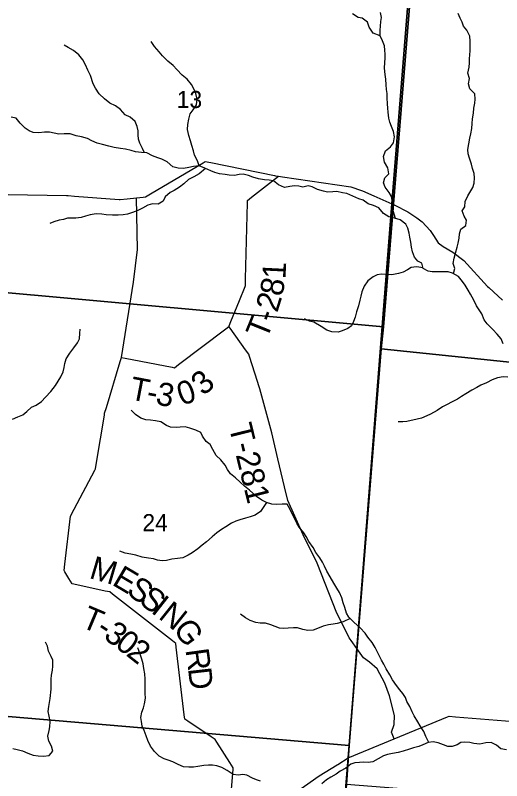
# Model space of a CAD drawing. Extents: x 1715311 to 2083412, y 146837 to 553079.
# Drawn here: x 1914570 to 1920859, y 353119 to 363016 of the extents above; entities that cross this region are included whole.
import ezdxf

# ---------------------------------------------------------------- set-up
doc = ezdxf.new("R2010")
doc.units = 0
for name, color, linetype in [('GM_X_Minor_River', 7, 'Continuous'), ('GM_X_Section', 7, 'Continuous'), ('GM_X_Section_Text', 7, 'Continuous'), ('GM_X_Township', 7, 'Continuous'), ('GM_X_Township_Road', 7, 'Continuous'), ('GM_X_Township_Road_Text', 7, 'Continuous'), ('GM_X_Township_ROW', 7, 'Continuous')]:
    doc.layers.add(name, color=color, linetype=linetype)

msp = doc.modelspace()

# ---------------------------------------------------------------- linework, layer by layer
at = {"layer": 'GM_X_Minor_River'}
for points in [[(1919287.3, 362751.9), (1919195.6, 362784.3), (1919145.9, 362860.5), (1919124.2, 362926.7), (1919054.5, 362977), (1919002.6, 362989.2), (1918928.8, 363033.5)], [(1919487.1, 360389), (1919454.7, 360485.6), (1919441, 360557.7), (1919443.3, 360623.8), (1919433.5, 360673.8), (1919405.7, 360724), (1919352, 360794.2), (1919332.2, 360850.3), (1919346.5, 360916.3), (1919398.6, 360966.2), (1919386.9, 361044.3), (1919345.2, 361118.5), (1919331.5, 361188.6), (1919357.7, 361264.5), (1919419.9, 361316.3), (1919460, 361368.2), (1919472.3, 361444.2), (1919460.5, 361514.3), (1919434.8, 361578.5), (1919413, 361632.6), (1919401.2, 361684.7), (1919389.5, 361762.8), (1919385.7, 361814.8), (1919381.9, 361868.9), (1919378.2, 361947), (1919376.4, 362003), (1919368.7, 362057.1), (1919366.9, 362115.1), (1919361.2, 362191.2), (1919353.4, 362251.3), (1919345.7, 362333.4), (1919348, 362405.4), (1919354.2, 362461.5), (1919352.4, 362511.5), (1919348.6, 362565.5), (1919342.8, 362621.6), (1919319.1, 362687.8), (1919287.3, 362751.9), (1919287.6, 362824), (1919291.8, 362874), (1919296, 362934), (1919304.2, 362986), (1919290.5, 363054.1)], [(1920236.4, 359675.4), (1920250.9, 359740), (1920233.2, 359808.1), (1920245.5, 359876.2), (1920259.7, 359942.1), (1920283.9, 360018.1), (1920296.1, 360070.1), (1920308.3, 360136.1), (1920312.5, 360188.1), (1920332.7, 360250.1), (1920396.8, 360297.9), (1920405.1, 360365.9), (1920375.3, 360418.1), (1920349.6, 360488.2), (1920381.7, 360540.1), (1920388, 360610.2), (1920420.2, 360682.1), (1920484.5, 360789.9), (1920502.7, 360843.9), (1920507, 360916), (1920501.2, 360970), (1920479.4, 361034.1), (1920467.7, 361092.2), (1920444, 361168.4), (1920426.2, 361222.5), (1920422.4, 361280.5), (1920434.7, 361352.5), (1920446.9, 361426.6), (1920459.1, 361482.6), (1920471.4, 361552.6), (1920477.6, 361618.6), (1920481.8, 361678.6), (1920494.1, 361750.6), (1920500.3, 361814.6), (1920510.5, 361880.7), (1920516.7, 361930.7), (1920511, 361998.7), (1920447.3, 362063), (1920429.6, 362129.1), (1920441.8, 362199.2), (1920420.1, 362267.3), (1920438.3, 362343.3), (1920440.6, 362401.3), (1920442.7, 362451.3), (1920444.9, 362503.4), (1920451.1, 362555.4), (1920451.3, 362609.4), (1920449.6, 362681.5), (1920445.8, 362747.5), (1920410.1, 362821.7), (1920366.4, 362876), (1920348.6, 362926), (1920320.8, 362980.2), (1920297.1, 363038.3)], [(1916240.3, 361238.7), (1916215.9, 361294.1), (1916178.2, 361360.3), (1916162.5, 361412.4), (1916158.7, 361468.5), (1916156.9, 361520.5), (1916145.1, 361578.6), (1916121.3, 361640.7), (1916055.6, 361699), (1915989.8, 361727.3), (1915930.2, 361797.5), (1915864.4, 361843.8), (1915790.7, 361878.1), (1915723, 361936.4), (1915653.3, 362000.7), (1915607.6, 362072.9), (1915575.9, 362129.1), (1915540.3, 362237.3), (1915508.6, 362305.4), (1915476.9, 362375.6), (1915441.2, 362441.8), (1915389.5, 362504), (1915323.8, 362560.3), (1915254, 362600.6), (1915202.2, 362630.8)], [(1916948.2, 361071.3), (1916926.4, 361133.4), (1916888.7, 361205.6), (1916875, 361261.7), (1916853.2, 361331.8), (1916833.5, 361392), (1916811.8, 361460.1), (1916798.1, 361538.2), (1916802.3, 361604.2), (1916814.6, 361674.2), (1916832.8, 361740.2), (1916870.9, 361792.1), (1916913.1, 361858), (1916919.4, 361930.1), (1916903.7, 362004.2), (1916881.9, 362056.3), (1916848.2, 362120.5), (1916792.5, 362188.7), (1916726.8, 362241), (1916657.1, 362313.3), (1916609.4, 362367.5), (1916541.7, 362423.8), (1916472, 362492.1), (1916430.3, 362542.3), (1916368.6, 362610.6), (1916324.9, 362678.8)], [(1916203.8, 361242.1), (1916125.9, 361248.4), (1916068, 361268.6), (1915996.2, 361282.9), (1915928.3, 361293.2), (1915848.5, 361307.5), (1915780.6, 361321.7), (1915696.8, 361346), (1915629, 361362.3), (1915561.2, 361390.6), (1915503.4, 361420.8), (1915425.5, 361443.1), (1915357.7, 361459.3), (1915277.9, 361483.7), (1915202, 361481.9), (1915132.1, 361480.2), (1915074.2, 361490.4), (1915012.3, 361504.6), (1914946.4, 361502.9), (1914874.5, 361495.1), (1914800.6, 361499.4), (1914748.7, 361521.6), (1914696.9, 361557.8), (1914631.2, 361622.1), (1914579.6, 361686.3), (1914517.7, 361698.5)], [(1920876.6, 358768.9), (1920850.8, 358831.1), (1920801.1, 358893.3), (1920743.4, 358951.6), (1920671.8, 359027.9), (1920634, 359080.1), (1920602.3, 359154.3), (1920568.6, 359206.4), (1920532.8, 359260.6), (1920497.1, 359332.8), (1920455.5, 359409), (1920425.7, 359461.2), (1920386, 359525.4), (1920352.2, 359575.5), (1920298.5, 359639.8), (1920224.8, 359682.1), (1920164.9, 359700.3), (1920109, 359698.5), (1920029.1, 359696.8), (1919961.2, 359699.1), (1919909.3, 359705.3), (1919843.5, 359743.6), (1919827.8, 359809.7), (1919775.9, 359837.9), (1919730.2, 359890.1), (1919706.5, 359958.2), (1919694.7, 360016.3), (1919682.9, 360082.4), (1919671.2, 360146.5), (1919661.4, 360196.6), (1919643.7, 360264.7), (1919617.9, 360314.8), (1919546.2, 360371.2), (1919472.4, 360393.5), (1919400.5, 360409.8), (1919332.8, 360454), (1919269.1, 360526.3), (1919199.3, 360554.6), (1919133.5, 360578.9), (1919069.8, 360627.1), (1919009.9, 360643.4), (1918932.1, 360677.7), (1918856.3, 360710), (1918802.4, 360718.2), (1918728.6, 360738.5), (1918674.7, 360734.7), (1918606.7, 360727), (1918552.8, 360741.2), (1918479, 360763.5), (1918409.3, 360799.7), (1918355.4, 360809.9), (1918287.4, 360794.2), (1918235.5, 360804.4), (1918181.6, 360810.6), (1918119.6, 360802.8), (1918049.7, 360789.1), (1917973.9, 360823.4), (1917910.2, 360873.6), (1917850.3, 360885.9), (1917790.4, 360888.1), (1917712.5, 360902.4), (1917640.7, 360924.7), (1917584.9, 360942.9), (1917515, 360961.2), (1917463.1, 360957.3), (1917403.1, 360945.6), (1917337.2, 360949.8), (1917285.3, 360958), (1917209.4, 360964.3), (1917151.6, 360982.5), (1917097.7, 361004.7), (1917022, 361041), (1916948.2, 361071.3), (1916872.2, 361061.6), (1916812.2, 361045.8), (1916744.3, 361034), (1916674.4, 361038.3), (1916608.6, 361058.5), (1916534.9, 361122.9), (1916465.1, 361157.1), (1916413.2, 361173.3), (1916343.4, 361197.6), (1916269.7, 361235.9), (1916203.8, 361242.1)], [(1917031.2, 361036.6), (1916947.8, 360965.2), (1916877.7, 360927.5), (1916809.7, 360891.7), (1916747.6, 360837.9), (1916693.5, 360794), (1916625.4, 360750.2), (1916573.4, 360726.4), (1916507.2, 360666.6), (1916483.1, 360612.7), (1916415, 360574.9), (1916343.1, 360579.1), (1916285.1, 360561.3), (1916213.1, 360521.6), (1916155.1, 360491.8), (1916085.1, 360468), (1916019.1, 360444.2), (1915965.1, 360436.4), (1915901.2, 360432.6), (1915827.3, 360430.9), (1915743.4, 360437.2), (1915689.5, 360445.4), (1915617.6, 360447.7), (1915539.7, 360436), (1915475.7, 360418.2), (1915423.7, 360400.3), (1915351.7, 360392.6), (1915297.8, 360390.8), (1915245.9, 360391), (1915191.9, 360377.1), (1915135.9, 360365.3), (1915069.9, 360345.6), (1915017.9, 360323.7)], [(1919841.6, 359751.4), (1919755.7, 359763.9), (1919689.7, 359754.2), (1919639.7, 359726.3), (1919583.6, 359696.5), (1919525.7, 359676.7), (1919437.7, 359661), (1919383.8, 359663.2), (1919305.9, 359667.5), (1919247.9, 359659.8), (1919197.9, 359635.9), (1919129.8, 359582.1), (1919079.6, 359512.3), (1919051.4, 359442.3), (1919039.2, 359384.3), (1919025, 359332.3), (1919006.8, 359258.3), (1918980.5, 359182.4), (1918964.3, 359114.4), (1918942.1, 359056.4), (1918917.9, 359002.5), (1918867.9, 358966.7), (1918797.9, 358936.9), (1918743.9, 358919.1), (1918664, 358923.4), (1918596.1, 358945.6), (1918524.4, 358994), (1918430.7, 359046.3), (1918374.9, 359062.6), (1918307.1, 359092.8)], [(1914535.2, 357795.6), (1914603.2, 357823.4), (1914665.2, 357851.2), (1914717.3, 357893), (1914781.4, 357946.8), (1914839.5, 357972.7), (1914909.5, 358020.4), (1914961.7, 358076.3), (1915027.9, 358150.1), (1915090.1, 358230), (1915126.2, 358283.8), (1915158.4, 358339.8), (1915188.6, 358403.7), (1915202.8, 358459.7), (1915211, 358511.7), (1915227.2, 358571.7), (1915275.4, 358647.6), (1915325.6, 358717.5), (1915375.7, 358781.3), (1915401.9, 358833.3), (1915406.2, 358905.3), (1915408.4, 358959.3)], [(1920936.4, 358337.1), (1920877, 358342.6), (1920803, 358328.9), (1920735, 358301.1), (1920663, 358265.4), (1920590.9, 358231.6), (1920538.9, 358203.8), (1920474.8, 358168), (1920394.8, 358122.3), (1920338.7, 358086.5), (1920286.7, 358052.6), (1920220.6, 358018.9), (1920146.6, 357977.1), (1920092.5, 357955.3), (1920022.5, 357905.5), (1919940.4, 357857.8), (1919890.4, 357838), (1919822.4, 357806.2), (1919764.4, 357794.4), (1919634.4, 357764.9), (1919580.5, 357759.1), (1919520.6, 357761.3)], [(1919915.9, 353612.4), (1919879, 353688.9), (1919851.3, 353755.1), (1919805.7, 353829.3), (1919773.9, 353881.5), (1919728.2, 353955.7), (1919702.5, 354009.8), (1919670.8, 354078), (1919633, 354142.2), (1919613.3, 354194.3), (1919581.5, 354244.5), (1919543.7, 354294.6), (1919498, 354350.8), (1919446.3, 354425.1), (1919410.6, 354487.3), (1919365, 354567.5), (1919333.2, 354625.7), (1919303.4, 354675.8), (1919263.8, 354764), (1919224.1, 354840.2), (1919184.4, 354906.4), (1919128.8, 354974.7), (1919095, 355024.8), (1919027.4, 355097.2), (1918947.7, 355169.5), (1918884, 355233.8), (1918852.3, 355286), (1918832.6, 355358.1), (1918810.8, 355420.2), (1918791.1, 355482.3), (1918761.4, 355550.5), (1918725.6, 355606.7), (1918689.9, 355672.8), (1918640.3, 355753.1), (1918596.6, 355827.3), (1918566.9, 355893.5), (1918543.1, 355945.6), (1918505.4, 356001.8), (1918457.7, 356070), (1918420, 356136.2), (1918366.3, 356210.5), (1918330.6, 356274.6), (1918298.8, 356324.8), (1918241.2, 356395.1), (1918209.4, 356447.2), (1918187.6, 356497.3), (1918147.9, 356571.5), (1918120.2, 356635.7), (1918084.5, 356695.9), (1918018.6, 356696.1), (1917952.6, 356690.3), (1917888.8, 356696.6), (1917816.9, 356714.9), (1917757.1, 356747.1), (1917687.4, 356795.4), (1917599.8, 356873.8), (1917532.1, 356928.1), (1917476.3, 356980.3), (1917416.6, 357034.6), (1917352.9, 357088.9), (1917313.1, 357143), (1917283.4, 357197.2), (1917227.7, 357267.5), (1917166, 357325.7), (1917124.4, 357401.9), (1917090.6, 357464.1), (1917036.9, 357506.3), (1916991.2, 357572.5), (1916967.4, 357622.7), (1916905.6, 357652.9), (1916827.8, 357677.2), (1916765.9, 357693.5), (1916702, 357691.7), (1916648, 357683.9), (1916578.1, 357688.1), (1916526.3, 357712.3), (1916452.6, 357758.6), (1916380.7, 357770.9), (1916316.8, 357779.2), (1916258.9, 357785.4), (1916195.1, 357805.6), (1916123.3, 357851.9), (1916067.6, 357908.2)], [(1917816.9, 356714.9), (1917738.6, 356599.1), (1917670.5, 356551.3), (1917606.5, 356529.5), (1917548.5, 356515.7), (1917472.5, 356490), (1917420.5, 356474.2), (1917364.5, 356448.3), (1917290.4, 356402.6), (1917236.4, 356368.8), (1917174.3, 356323), (1917114.2, 356273.1), (1917044.1, 356209.3), (1916984, 356163.5), (1916927.9, 356115.7), (1916857.7, 356063.9), (1916805.7, 356034.1), (1916737.7, 356002.3), (1916667.7, 355992.6), (1916591.8, 355982.8), (1916523.8, 355967.1), (1916467.9, 355961.3), (1916408, 355971.5), (1916356.1, 355987.7), (1916290.2, 355996), (1916212.4, 356010.2), (1916128.6, 356036.6), (1916062.7, 356048.8), (1915988.9, 356061.1), (1915923.1, 356087.3)], [(1918900, 355217.7), (1918807.9, 355172), (1918731.9, 355152.3), (1918678, 355142.5), (1918620, 355134.7), (1918550, 355115), (1918498, 355097.1), (1918420, 355067.4), (1918354.1, 355061.6), (1918286.2, 355071.9), (1918218.4, 355094.2), (1918166.5, 355094.4), (1918096.5, 355090.6), (1918042.6, 355086.8), (1917984.7, 355093), (1917928.8, 355111.3), (1917875, 355135.5), (1917805.2, 355153.8), (1917737.2, 355156), (1917681.3, 355164.2), (1917607.5, 355192.5), (1917545.7, 355222.8), (1917480, 355271)], [(1914539.4, 353534.6), (1914593.3, 353524.4), (1914663.2, 353506.1), (1914731, 353475.8), (1914800.8, 353449.6), (1914864.7, 353441.3), (1914934.5, 353437.1), (1915006.5, 353446.8), (1915054.6, 353500.7), (1915036.9, 353566.8), (1915003.2, 353629), (1914991.4, 353693), (1915009.7, 353767), (1915017.8, 353817), (1915020.1, 353883.1), (1915006.4, 353955.2), (1914994.6, 354013.2), (1915002.8, 354079.3), (1915013, 354131.3), (1915019.2, 354183.3), (1915035.6, 354303.3), (1915031.9, 354375.4), (1915032.1, 354431.4), (1915038.3, 354481.4), (1915052.5, 354549.4), (1915056.7, 354599.4), (1915055, 354675.5), (1915033.2, 354725.6), (1914999.5, 354795.8), (1914985.7, 354859.9), (1914962, 354910)], [(1917739.7, 353114.5), (1917687.8, 353130.7), (1917636, 353150.9), (1917564.2, 353191.2), (1917512.3, 353197.4), (1917452.3, 353189.6), (1917386.5, 353199.9), (1917310.8, 353252.2), (1917241, 353288.5), (1917177.2, 353312.7), (1917119.3, 353319), (1917067.3, 353319.1), (1917007.4, 353317.4), (1916929.4, 353301.6), (1916873.5, 353295.8), (1916815.5, 353292), (1916743.7, 353300.3), (1916677.9, 353328.6), (1916608.1, 353360.9), (1916546.2, 353385.1), (1916494.4, 353401.3), (1916428.6, 353435.6), (1916368.9, 353495.8), (1916319.2, 353566.1), (1916285.5, 353638.3), (1916263.8, 353700.4), (1916236.1, 353766.5), (1916212.3, 353822.7), (1916200.5, 353882.8), (1916194.7, 353934.8), (1916207, 354004.8), (1916229.2, 354062.8), (1916239.3, 354114.8), (1916251.6, 354186.8), (1916249.8, 354244.8), (1916250.1, 354318.9), (1916248.3, 354374.9), (1916248.5, 354431), (1916244.8, 354499), (1916233, 354569.1), (1916225.3, 354631.2), (1916207.5, 354691.3), (1916179.8, 354767.5), (1916154.1, 354837.6)], [(1920921.1, 353516.8), (1920847.2, 353531.1), (1920791.5, 353577.4), (1920721.7, 353613.7), (1920651.7, 353607.9), (1920575.8, 353592.2), (1920499.9, 353598.5), (1920448, 353612.7), (1920384.1, 353617), (1920332.2, 353611.2), (1920282.1, 353583.3), (1920218.1, 353559.5), (1920162.2, 353559.8), (1920104.4, 353584), (1920036.5, 353608.3), (1919972.7, 353622.5), (1919906.7, 353610.8), (1919840.7, 353581), (1919788.7, 353561.2), (1919720.7, 353543.4), (1919664.7, 353525.6), (1919586.7, 353501.9), (1919520.7, 353482.1), (1919448.8, 353470.4), (1919380.8, 353458.6), (1919328.8, 353438.8), (1919192.7, 353363.3), (1919130.8, 353355.5), (1919072.9, 353359.7), (1919018.9, 353355.9), (1918961, 353352.1), (1918907, 353334.3), (1918842.9, 353282.5), (1918770.8, 353242.8), (1918720.8, 353204.9), (1918648.7, 353163.2), (1918592.6, 353129.3), (1918534.5, 353077.5)]]:
    msp.add_lwpolyline(points, dxfattribs=at)
at = {"layer": 'GM_X_Section'}
for points in [[(1914331, 365008.2), (1914481, 364999.8), (1919770.6, 364504.9), (1919728.1, 363870.3), (1919330.2, 358986.6), (1913860.6, 359483.7)], [(1919728.1, 363870.3), (1924098.1, 363575.5), (1925024, 363489.6), (1924860.4, 360737.6), (1924867.1, 358127.4), (1919299.6, 358704.7), (1919330.2, 358986.6)], [(1913860.6, 359483.7), (1919330.2, 358986.6), (1919299.6, 358704.7), (1918887.2, 353573), (1913461.5, 354034)], [(1919299.6, 358704.7), (1924867.1, 358127.4), (1924853.9, 352596.8), (1918852.2, 353071), (1918887.2, 353573)], [(1918887.2, 353573), (1918852.2, 353071), (1918430.1, 348149.3), (1912974.4, 348592.5), (1913461.5, 354034)]]:
    msp.add_lwpolyline(points, close=True, dxfattribs=at)
at = {"layer": 'GM_X_Township'}
for points in [[(1919699.2, 363864.4), (1919439.1, 360580.1), (1918983.9, 354830.3), (1918871.7, 353413.6), (1918282.3, 346303.2), (1917980.7, 342685.3), (1915843.3, 342854.6), (1912506.3, 343119), (1908092.4, 343486.1), (1907016, 343561.4), (1905608.6, 343671.6), (1902260.4, 343933.5), (1900188.2, 344104.1), (1897396, 344333.9), (1896407.1, 344384.9)], [(1938947.9, 340681.2), (1938231.9, 340743.6), (1933753.2, 341150.1), (1932943.7, 341230.5), (1928821, 341629), (1928217.1, 341681.9), (1925166.1, 341982.1), (1924036.1, 342100.7), (1919669, 342538.5), (1917980.7, 342685.3), (1918282.3, 346303.2), (1918871.7, 353413.6), (1918983.9, 354830.3), (1919439.1, 360580.1), (1919699.2, 363864.4)]]:
    msp.add_lwpolyline(points, dxfattribs=at)
at = {"layer": 'GM_X_Township_Road'}
for points in [[(1913971.2, 360707.5), (1915231.2, 360685.5), (1915252.4, 360684.9), (1915335.7, 360678.7), (1915911.7, 360636.1), (1915927.3, 360634.9), (1916016.1, 360643.6), (1916138.6, 360655.7), (1916225.1, 360664.2), (1916253.8, 360667), (1916319.4, 360705.8), (1916997.2, 361106.9), (1917026.9, 361124.4), (1917096, 361110.5), (1917919.5, 360944.7), (1917932.3, 360942), (1917971.3, 360935), (1918022.7, 360925.8), (1918906.6, 360797.5), (1919047.3, 360749.4)], [(1917333.2, 359001.8), (1917355.5, 359056.2), (1917467.3, 359328.7), (1917541.8, 359510.4), (1917545.7, 359520), (1917547.8, 359607.8), (1917571, 360589.5), (1917571.8, 360623.1), (1917622.6, 360662.8), (1917932.2, 360904.6), (1917971.3, 360935)], [(1919047.3, 360749.4), (1919057.8, 360745.8), (1919206.9, 360683.6), (1919439.1, 360580.1), (1919479, 360560.1)], [(1919479, 360560.1), (1919646, 360476.5), (1919761.9, 360395.8), (1919832.4, 360344), (1919935.9, 360234.2), (1919977.3, 360167.9), (1920036, 360074.1), (1920101.6, 360025), (1920227.9, 359952.6), (1920370.8, 359844.9), (1920675.1, 359509.5), (1920692.4, 359496.2), (1920752.8, 359439), (1920867.2, 359330.8)], [(1915941.4, 358591.2), (1915988.4, 358582.2), (1916599.7, 358464.5), (1916628.4, 358459), (1916681.4, 358499.3), (1917291.2, 358963.5), (1917329.4, 358992.6)], [(1918051.3, 356919.3), (1917963.8, 357279.5), (1917886.2, 357616.8), (1917873.3, 357664.2), (1917730.8, 358185.1), (1917720, 358224.5), (1917702.4, 358279), (1917596.7, 358606.1), (1917587.8, 358633.6), (1917547.3, 358689.8), (1917346.6, 358968.7), (1917329.4, 358992.6), (1917333.2, 359001.8)], [(1917354.6, 352904.4), (1917385.7, 353265.6), (1917387.5, 353286.8), (1917343.1, 353356), (1917175.2, 353617.5), (1917153.2, 353651.8), (1917101, 353686.7), (1916799.8, 353888.3), (1916760.6, 353914.5), (1916754, 353970.5), (1916651.8, 354844.9), (1916646.4, 354891.2), (1916601.5, 354926.2), (1915826.1, 355531.7), (1915791.1, 355558.9), (1915733.2, 355571.3), (1915328.3, 355658.4), (1915306.4, 355663.1), (1915263.9, 355732.3), (1915209.6, 355820.5), (1915200.3, 355835.5), (1915210.2, 355920.8), (1915282.1, 356538.2), (1915282.4, 356541.5), (1915329.5, 356629.9), (1915597.1, 357132.8), (1915606.9, 357151.2), (1915620.3, 357232.8), (1915721.3, 357846.1), (1915725.1, 357869.2), (1915748, 357945.9), (1915926.5, 358541.3), (1915941.4, 358591.2)], [(1918741.9, 353329.8), (1918871.7, 353413.6), (1919468.2, 353659.8), (1920157.1, 353944.5), (1920177.7, 353952.8), (1920259.5, 353946.1), (1921985.8, 353805.7)], [(1918118.5, 352914.6), (1918497, 353180.1), (1918731.6, 353323.1), (1918741.9, 353329.8)]]:
    msp.add_lwpolyline(points, dxfattribs=at)
at = {"layer": 'GM_X_Township_ROW'}
for points in [[(1915941.4, 358591.2), (1916099.1, 359563.1), (1916149.7, 359988.1), (1916138.6, 360655.7)], [(1918912, 354932.3), (1918887.6, 354967), (1918777, 355185.9), (1918726.4, 355286), (1918472.2, 355929.8), (1918291.1, 356296.9), (1918094.3, 356742.2), (1918051.3, 356919.3)], [(1919468.2, 353659.8), (1919434.4, 353745.4), (1919470.6, 353847.4), (1919475, 353961.6), (1919409.6, 354214.2), (1919346.1, 354378.6), (1919248.6, 354567.2), (1919148.8, 354653.7), (1919070.9, 354706), (1918983.9, 354830.3), (1918912, 354932.3)]]:
    msp.add_lwpolyline(points, dxfattribs=at)

# ---------------------------------------------------------------- texts
at = {"layer": 'GM_X_Section_Text'}
for s, p in [('13', (1916657.3, 361817)), ('24', (1916212.9, 356345))]:
    msp.add_text(s, height=221, rotation=0.00001, dxfattribs=at).set_placement(p)
at = {"layer": 'GM_X_Township_Road_Text'}
for s, rotation, p in [('1', 87.20464, (1918062.4, 359601.2)), ('8', 78.55237, (1918019.6, 359371.1)), ('2', 72.68038, (1917956.3, 359162.2)), ('-', 69.15348, (1917905.8, 359028)), ('T', 68.05693, (1917819.7, 358814.1)), ('3', 40.96486, (1917003, 358086.8)), ('T', 349.10401, (1916033.7, 358052.7)), ('3', 349.10519, (1916373.5, 357987.3)), ('0', 19.10058, (1916722.4, 357964.7)), ('-', 349.10421, (1916253.6, 358010.4)), ('T-281', 283.83833, (1917327.6, 357701.2)), ('M', 343.62496, (1915513.6, 355742.5)), ('E', 329.41625, (1915808, 355658.5)), ('S', 322.32422, (1915993.1, 355549.8)), ('S', 321.92791, (1916152.8, 355426.5)), ('I', 321.92169, (1916312.2, 355301.7)), ('N', 321.38571, (1916408.6, 355226.1)), ('T', 337.25553, (1915404.5, 355112.5)), ('G', 306.23387, (1916600.4, 355076.5)), ('-', 326.24283, (1915598.1, 355033)), ('3', 323.59118, (1915697.5, 354966.6)), ('0', 322.23501, (1915844.7, 354858.1)), ('2', 321.89042, (1915990.5, 354745.2)), ('R', 277.91705, (1916769.1, 354811.2)), ('D', 276.48341, (1916802.8, 354569.1))]:
    msp.add_text(s, height=300, rotation=rotation, dxfattribs=at).set_placement(p)

doc.saveas('drawing.dxf')
